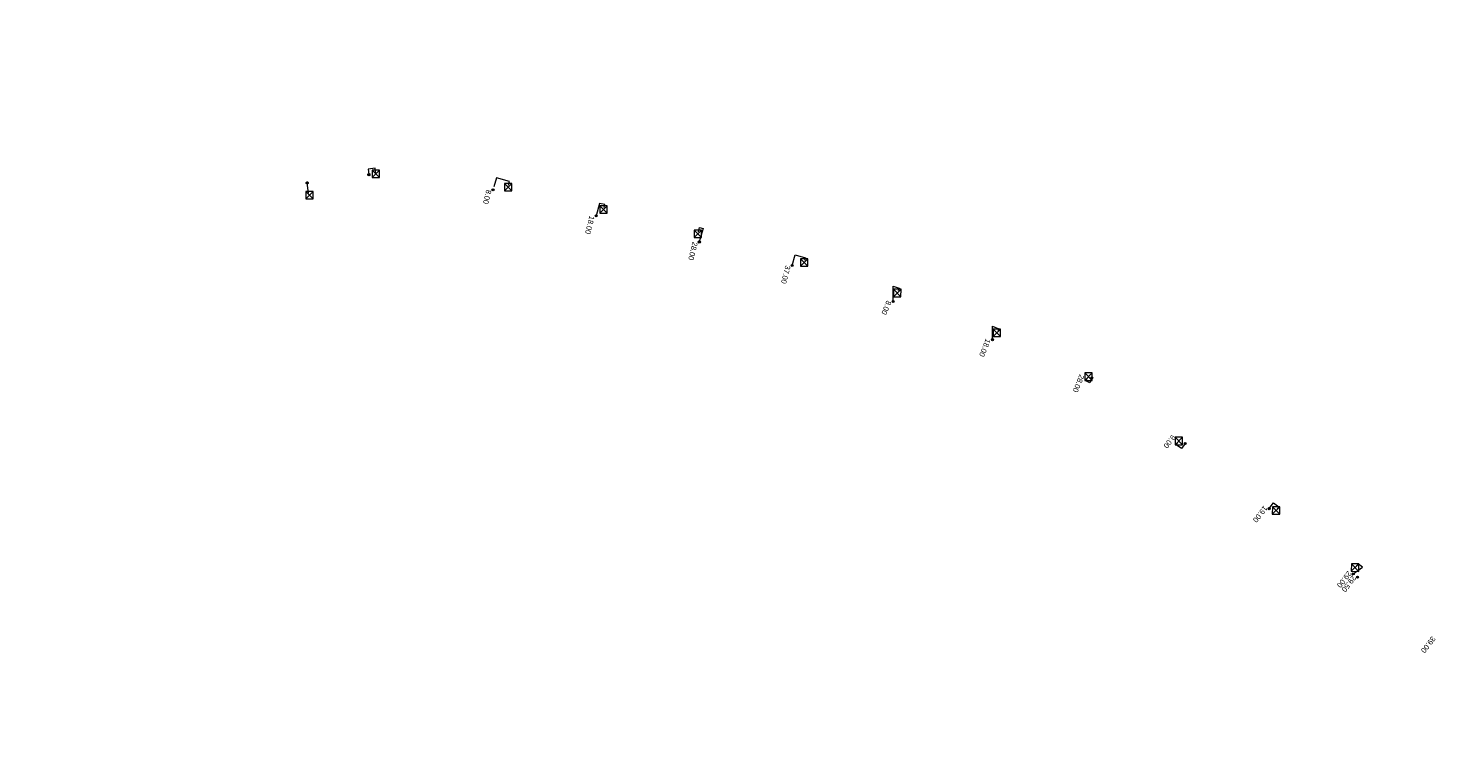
# Model space of a CAD drawing. Header units: inches. Extents: x 0 to 191500, y 0 to 342750.
# Tile 273 of 547: x 188294 to 188426, y 332017 to 332086. Entities that reach past the tile are written whole.
import ezdxf

# ---------------------------------------------------------------- set-up
doc = ezdxf.new("R2010")
doc.units = ezdxf.units.IN
doc.header["$MEASUREMENT"] = 0
doc.linetypes.add('RI-GWA_HUISAANSLUITING', pattern=[23, 4, -1.8, 2.6, -1.8, 4.6, -1.8, 4.6, -1.8])
doc.linetypes.add('RI-HWA_KOLKAANSLUITING', pattern=[4.3, 2.5, -1.8])
doc.layers.get('0').update_dxf_attribs({"lineweight": 20})
for name, color, linetype, lineweight in [('ECW', 150, 'Continuous', 20), ('N-WE-RI-GWA-MAATVOERING-T25', 30, 'RI-GWA_HUISAANSLUITING', 20), ('N-WE-RI-HWA_KOLK-S', 150, 'Continuous', 20), ('N-WE-RI-HWA_KOLKAANSLUITING', 150, 'RI-HWA_KOLKAANSLUITING', 20), ('N-WE-RI-INLAAT', 7, 'Continuous', 20)]:
    doc.layers.add(name, color=color, linetype=linetype, lineweight=lineweight)
doc.styles.add('arial', font='arial.ttf')
picture_1 = doc.add_image_def('image1.ecw', size_in_pixel=(220000, 285000))

# ---------------------------------------------------------------- blocks, each defined once
blk = doc.blocks.new('A$C3A9A514E')
h = blk.add_hatch(color=256)
edge = h.paths.add_edge_path()
edge.add_arc((0, 0), 0.08, 0, 360)
blk.add_circle((0, 0), 0.08)
blk = doc.blocks.new('A$C2C270354')
h = blk.add_hatch(color=256)
h.dxf.hatch_style = 1
edge = h.paths.add_edge_path()
edge.add_arc((0, 0), 0.1, 0, 360)
blk.add_circle((0, 0), 0.1)

msp = doc.modelspace()

# ---------------------------------------------------------------- linework, layer by layer
at = {"layer": 'N-WE-RI-HWA_KOLK-S'}
for p, q in [((188325.86052, 332072.19897, 51.182), (188325.85903, 332071.50252, 51.182)), ((188325.85903, 332071.50252, 51.182), (188326.55697, 332072.19748, 51.182)), ((188325.85903, 332071.50252, 51.182), (188326.55548, 332071.50103, 51.182)), ((188325.86052, 332072.19897, 51.182), (188326.55548, 332071.50103, 51.182)), ((188326.55697, 332072.19748, 51.182), (188325.86052, 332072.19897, 51.182)), ((188326.55548, 332071.50103, 51.182), (188326.55697, 332072.19748, 51.182)), ((188338.28708, 332070.94186, 51.454), (188338.28559, 332070.2454, 51.454)), ((188338.28559, 332070.2454, 51.454), (188338.98354, 332070.94036, 51.454)), ((188338.28708, 332070.94186, 51.454), (188338.98204, 332070.24391, 51.454)), ((188338.98354, 332070.94036, 51.454), (188338.28708, 332070.94186, 51.454)), ((188338.98204, 332070.24391, 51.454), (188338.98354, 332070.94036, 51.454)), ((188319.60952, 332070.18697, 51.15), (188319.60803, 332069.49052, 51.15)), ((188319.60803, 332069.49052, 51.15), (188320.30597, 332070.18548, 51.15)), ((188319.60952, 332070.18697, 51.15), (188320.30448, 332069.48903, 51.15)), ((188320.30597, 332070.18548, 51.15), (188319.60952, 332070.18697, 51.15)), ((188320.30448, 332069.48903, 51.15), (188320.30597, 332070.18548, 51.15)), ((188338.28559, 332070.2454, 51.454), (188338.98204, 332070.24391, 51.454)), ((188319.60803, 332069.49052, 51.15), (188320.30448, 332069.48903, 51.15)), ((188347.26152, 332068.85097, 51.548), (188347.26003, 332068.15452, 51.548)), ((188347.26003, 332068.15452, 51.548), (188347.95797, 332068.84948, 51.548)), ((188347.26152, 332068.85097, 51.548), (188347.95648, 332068.15303, 51.548)), ((188347.95797, 332068.84948, 51.548), (188347.26152, 332068.85097, 51.548)), ((188347.95648, 332068.15303, 51.548), (188347.95797, 332068.84948, 51.548)), ((188347.26003, 332068.15452, 51.548), (188347.95648, 332068.15303, 51.548)), ((188356.13252, 332066.55697, 51.706), (188356.13103, 332065.86052, 51.706)), ((188356.13103, 332065.86052, 51.706), (188356.82897, 332066.55548, 51.706)), ((188356.13103, 332065.86052, 51.706), (188356.82748, 332065.85903, 51.706)), ((188356.13252, 332066.55697, 51.706), (188356.82748, 332065.85903, 51.706)), ((188356.82897, 332066.55548, 51.706), (188356.13252, 332066.55697, 51.706)), ((188356.82748, 332065.85903, 51.706), (188356.82897, 332066.55548, 51.706)), ((188366.11552, 332063.86597, 51.892), (188366.11403, 332063.16952, 51.892)), ((188366.11403, 332063.16952, 51.892), (188366.81197, 332063.86448, 51.892)), ((188366.11403, 332063.16952, 51.892), (188366.81048, 332063.16803, 51.892)), ((188366.11552, 332063.86597, 51.892), (188366.81048, 332063.16803, 51.892)), ((188366.81197, 332063.86448, 51.892), (188366.11552, 332063.86597, 51.892)), ((188366.81048, 332063.16803, 51.892), (188366.81197, 332063.86448, 51.892)), ((188374.87952, 332060.99697, 52.071), (188374.87803, 332060.30052, 52.071)), ((188374.87803, 332060.30052, 52.071), (188375.57597, 332060.99548, 52.071)), ((188374.87952, 332060.99697, 52.071), (188375.57448, 332060.29903, 52.071)), ((188375.57597, 332060.99548, 52.071), (188374.87952, 332060.99697, 52.071)), ((188375.57448, 332060.29903, 52.071), (188375.57597, 332060.99548, 52.071)), ((188374.87803, 332060.30052, 52.071), (188375.57448, 332060.29903, 52.071)), ((188384.23552, 332057.25597, 52.203), (188384.23403, 332056.55952, 52.203)), ((188384.23403, 332056.55952, 52.203), (188384.93197, 332057.25448, 52.203)), ((188384.23403, 332056.55952, 52.203), (188384.93048, 332056.55803, 52.203)), ((188384.23552, 332057.25597, 52.203), (188384.93048, 332056.55803, 52.203)), ((188384.93197, 332057.25448, 52.203), (188384.23552, 332057.25597, 52.203)), ((188384.93048, 332056.55803, 52.203), (188384.93197, 332057.25448, 52.203)), ((188392.84652, 332053.13097, 52.386), (188392.84503, 332052.43452, 52.386)), ((188392.84503, 332052.43452, 52.386), (188393.54297, 332053.12948, 52.386)), ((188392.84503, 332052.43452, 52.386), (188393.54148, 332052.43303, 52.386)), ((188392.84652, 332053.13097, 52.386), (188393.54148, 332052.43303, 52.386)), ((188393.54297, 332053.12948, 52.386), (188392.84652, 332053.13097, 52.386)), ((188393.54148, 332052.43303, 52.386), (188393.54297, 332053.12948, 52.386)), ((188401.34752, 332047.08597, 52.56), (188401.34603, 332046.38952, 52.56)), ((188401.34603, 332046.38952, 52.56), (188402.04397, 332047.08448, 52.56)), ((188401.34752, 332047.08597, 52.56), (188402.04248, 332046.38803, 52.56)), ((188402.04397, 332047.08448, 52.56), (188401.34752, 332047.08597, 52.56)), ((188402.04248, 332046.38803, 52.56), (188402.04397, 332047.08448, 52.56)), ((188401.34603, 332046.38952, 52.56), (188402.04248, 332046.38803, 52.56)), ((188410.48652, 332040.56197, 52.795), (188410.48503, 332039.86552, 52.795)), ((188410.48503, 332039.86552, 52.795), (188411.18297, 332040.56048, 52.795)), ((188410.48652, 332040.56197, 52.795), (188411.18148, 332039.86403, 52.795)), ((188411.18297, 332040.56048, 52.795), (188410.48652, 332040.56197, 52.795)), ((188411.18148, 332039.86403, 52.795), (188411.18297, 332040.56048, 52.795)), ((188410.48503, 332039.86552, 52.795), (188411.18148, 332039.86403, 52.795)), ((188417.91452, 332035.18797, 53.012), (188417.91303, 332034.49152, 53.012)), ((188417.91303, 332034.49152, 53.012), (188418.61097, 332035.18648, 53.012)), ((188417.91452, 332035.18797, 53.012), (188418.60948, 332034.49003, 53.012)), ((188418.61097, 332035.18648, 53.012), (188417.91452, 332035.18797, 53.012)), ((188418.60948, 332034.49003, 53.012), (188418.61097, 332035.18648, 53.012)), ((188417.91303, 332034.49152, 53.012), (188418.60948, 332034.49003, 53.012))]:
    msp.add_line(p, q, dxfattribs=at)
at = {"layer": 'N-WE-RI-HWA_KOLKAANSLUITING'}
for p, q in [((188326.13727, 332072.37663), (188325.48063, 332072.28843)), ((188325.48063, 332072.28843), (188325.54515, 332071.80804)), ((188326.208, 332071.85, 51.182), (188326.13727, 332072.37663)), ((188319.88392, 332070.02417, 51.15), (188319.74768, 332070.99164))]:
    msp.add_line(p, q, dxfattribs=at)
at = {"layer": 'N-WE-RI-HWA_KOLKAANSLUITING', "flags": 128}
for points, elevation in [([(188338.68332, 332070.78685), (188338.77383, 332071.12873), (188337.53935, 332071.46469), (188337.22085, 332070.34569)], 51.454), ([(188347.65971, 332068.69546), (188347.73548, 332068.95313), (188347.2433, 332069.06589), (188346.91567, 332067.89404)], 51.548), ([(188356.53061, 332066.40149), (188356.62882, 332066.80573), (188356.96937, 332066.7136), (188356.61048, 332065.4424)], 51.706), ([(188365.33582, 332063.23592), (188365.61757, 332064.22183), (188366.58318, 332063.94298), (188366.51268, 332063.71093)], 51.258), ([(188374.84312, 332059.8491), (188374.84312, 332061.28287), (188375.39186, 332061.08598), (188375.29578, 332060.8358)], 51.258), ([(188393.51094, 332052.67186), (188393.31787, 332052.20656), (188392.95937, 332052.39213), (188393.08772, 332052.61258)], 51.258), ([(188402.29348, 332046.51166), (188401.93319, 332046.0194), (188401.43906, 332046.38259), (188401.58141, 332046.57239)], 51.258), ([(188410.19402, 332040.38128), (188410.60365, 332040.91399), (188411.08223, 332040.54116), (188410.95297, 332040.37382)], 51.258), ([(188418.09455, 332034.2509), (188418.95271, 332034.88729), (188418.54319, 332035.19151), (188418.38776, 332034.99451)], 51.258)]:
    msp.add_lwpolyline(points, dxfattribs=dict(at, elevation=elevation))
msp.add_lwpolyline([(188384.17703, 332056.26048), (188384.17703, 332057.54187), (188384.76062, 332057.2689), (188384.67493, 332057.08481)], dxfattribs=at)

# ---------------------------------------------------------------- block references
at = {"layer": 'N-WE-RI-HWA_KOLKAANSLUITING', "xscale": 1.2, "yscale": 1.2, "zscale": 1.2}
for p in [(188319.74768, 332070.99164), (188325.55013, 332071.77098, -0.00138)]:
    msp.add_blockref('A$C3A9A514E', p, dxfattribs=at)
at = {"layer": 'N-WE-RI-INLAAT', "rotation": 0.06357443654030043}
for p in [(188319.74768, 332070.99164), (188325.55013, 332071.77098, -0.00138), (188337.22085, 332070.34569, 51.258), (188346.91567, 332067.89404, 51.258), (188356.61048, 332065.4424, 51.258), (188365.33582, 332063.23592, 51.258), (188374.84312, 332059.8491, 51.258), (188384.17703, 332056.26048), (188393.51094, 332052.67186, 51.258), (188402.29348, 332046.51166, 51.258), (188410.19402, 332040.38128, 51.258), (188418.09455, 332034.2509, 51.258), (188418.48958, 332033.94438, 51.258)]:
    msp.add_blockref('A$C2C270354', p, dxfattribs=at)

# ---------------------------------------------------------------- texts
at = {"layer": 'N-WE-RI-GWA-MAATVOERING-T25', "char_height": 0.5, "attachment_point": 1, "style": 'arial'}
for s, insert, rotation in [('8.00', (188337.08147, 332070.27336, 102.013), 256.0623963), ('18.00', (188346.77629, 332067.82171, 102.013), 256.0623963), ('28.00', (188356.47111, 332065.37007, 102.013), 256.0623963), ('37.00', (188365.19644, 332063.16359, 102.013), 256.0623963), ('8.00', (188374.69464, 332059.798, 102.013), 247.6254824), ('18.00', (188384.02855, 332056.20938, 50.755), 247.6254824), ('28.00', (188392.83651, 332052.86348), 247.6254824), ('9.00', (188401.43964, 332047.05921, 102.013), 232.1633913), ('19.00', (188410.08138, 332040.39873, 2), 232.1633913), ('29.00', (188417.98192, 332034.26835, 2), 232.1633913), ('29.50', (188418.42303, 332033.8649, 2), 232.1633913), ('39.00', (188425.88245, 332028.13797, 2), 232.1633913)]:
    msp.add_mtext_dynamic_manual_height_columns(s, width=1.5984137, gutter_width=2.5, heights=[0], dxfattribs=dict(at, insert=insert, rotation=rotation))

# ---------------------------------------------------------------- pictures from other files: only their frames are drawn
at = {"layer": 'ECW'}
image = msp.add_image(picture_1, insert=(180500, 328500), size_in_units=(11000, 14250), dxfattribs=at)
image.dxf.flags = 7

doc.saveas('drawing.dxf')
